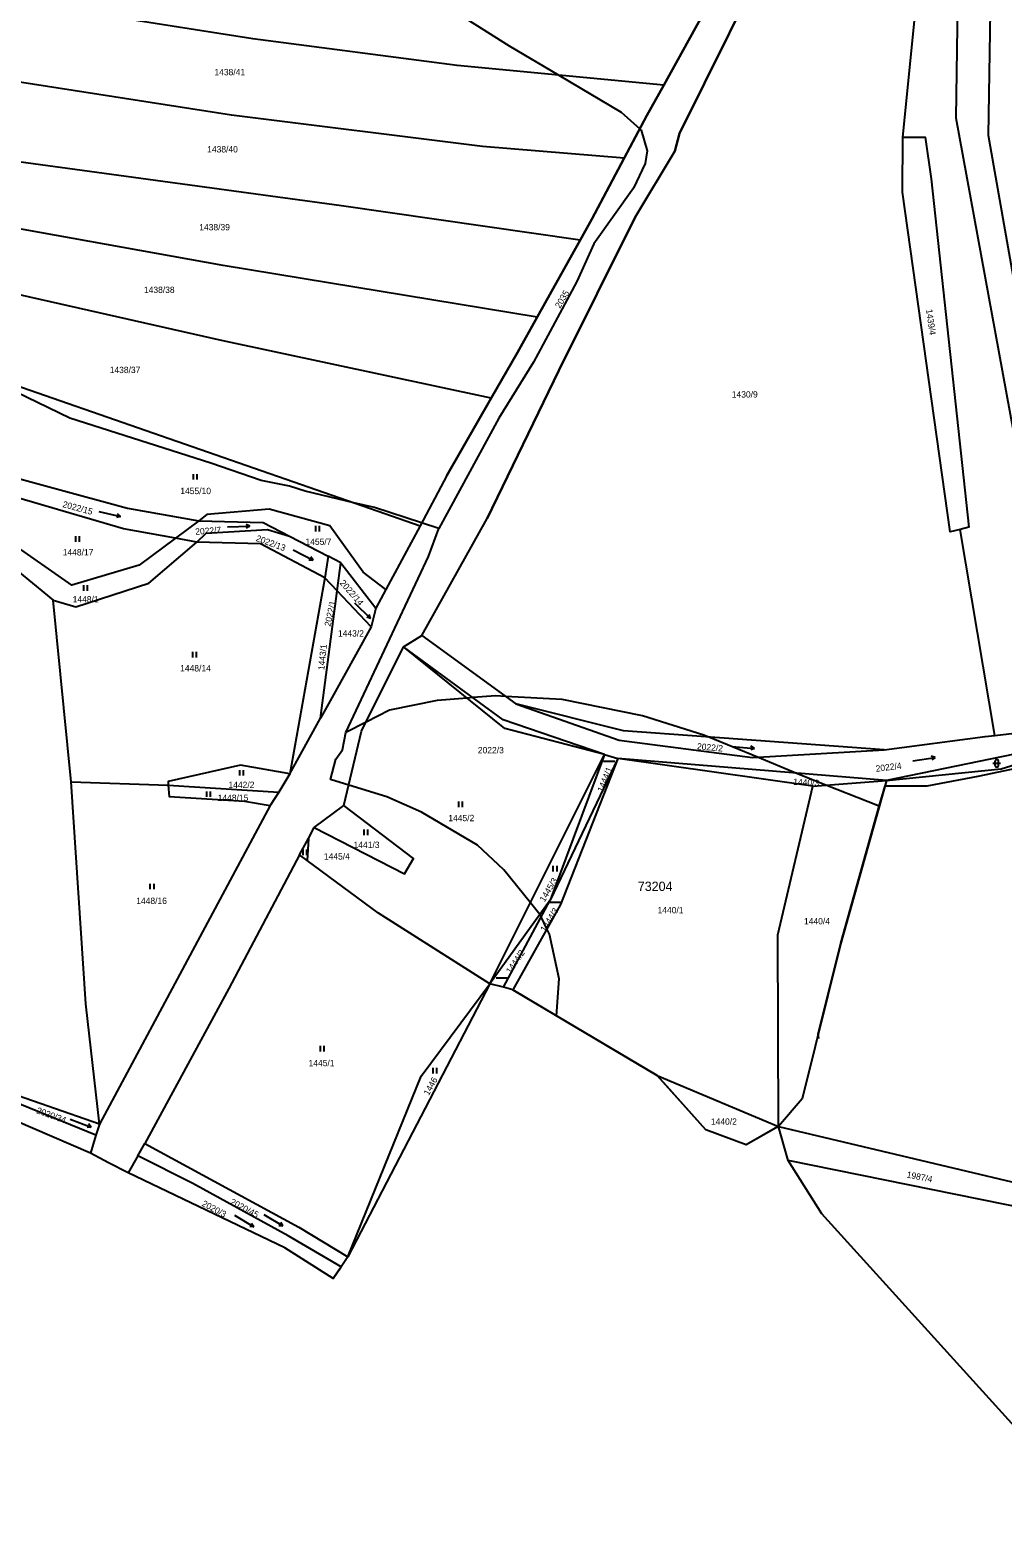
# Model space of a CAD drawing. Extents: x -794765 to -785424, y -1118958 to -1108731.
# Drawn here: x -787340.3 to -787079.7, y -1118708.9 to -1118305 of the extents above; entities that cross this region are included whole.
import ezdxf

# ---------------------------------------------------------------- set-up
doc = ezdxf.new("R2010")
doc.units = 0
for name, color, linetype in [('Level 66', 7, 'Continuous'), ('Level 75', 7, 'Continuous'), ('Level 76', 7, 'Continuous'), ('Level 81', 7, 'Continuous'), ('Vrstva 53', 7, 'Continuous')]:
    doc.layers.add(name, color=color, linetype=linetype)

msp = doc.modelspace()

# ---------------------------------------------------------------- linework, layer by layer
at = {"layer": 'Level 66'}
for p, q in [((-787296.55, -1118425.45), (-787296.55, -1118423.95)), ((-787295.55, -1118425.45), (-787295.55, -1118423.95)), ((-787321.9, -1118433.94), (-787316.05, -1118435.29)), ((-787316.05, -1118435.29), (-787317.12, -1118435.56)), ((-787316.05, -1118435.29), (-787316.89, -1118434.58)), ((-787287.43, -1118438.12), (-787281.43, -1118437.91)), ((-787281.43, -1118437.91), (-787282.43, -1118437.45)), ((-787281.43, -1118437.91), (-787282.39, -1118438.45)), ((-787263.78, -1118439.33), (-787263.78, -1118437.83)), ((-787262.78, -1118439.33), (-787262.78, -1118437.83)), ((-787328.1, -1118442.12), (-787328.1, -1118440.62)), ((-787327.1, -1118442.12), (-787327.1, -1118440.62)), ((-787269.81, -1118444.22), (-787264.51, -1118447.03)), ((-787264.51, -1118447.03), (-787265.61, -1118447.02)), ((-787264.51, -1118447.03), (-787265.14, -1118446.13)), ((-787325.95, -1118455.22), (-787325.95, -1118453.72)), ((-787324.95, -1118455.22), (-787324.95, -1118453.72)), ((-787253.39, -1118458.48), (-787249.08, -1118462.65)), ((-787249.08, -1118462.65), (-787250.13, -1118462.33)), ((-787249.08, -1118462.65), (-787249.43, -1118461.61)), ((-787296.7, -1118473.09), (-787296.7, -1118471.59)), ((-787295.7, -1118473.09), (-787295.7, -1118471.59)), ((-787152.22, -1118496.92), (-787146.24, -1118497.44)), ((-787146.24, -1118497.44), (-787147.18, -1118496.86)), ((-787186.65, -1118500.86), (-787183.65, -1118500.86)), ((-787146.24, -1118497.44), (-787147.26, -1118497.86)), ((-787103.79, -1118500.81), (-787097.86, -1118499.88)), ((-787097.86, -1118499.88), (-787098.9, -1118499.53)), ((-787097.86, -1118499.88), (-787098.74, -1118500.53)), ((-787081.84, -1118500.94), (-787081.84, -1118501.94)), ((-787080.84, -1118501.94), (-787080.84, -1118500.94)), ((-787284.15, -1118504.75), (-787284.15, -1118503.25)), ((-787283.15, -1118504.75), (-787283.15, -1118503.25)), ((-787082.34, -1118501.44), (-787080.34, -1118501.44)), ((-787292.98, -1118510.47), (-787292.98, -1118508.97)), ((-787291.98, -1118510.47), (-787291.98, -1118508.97)), ((-787225.43, -1118513.19), (-787225.43, -1118511.69)), ((-787224.43, -1118513.19), (-787224.43, -1118511.69)), ((-787250.82, -1118520.69), (-787250.82, -1118519.19)), ((-787249.82, -1118520.69), (-787249.82, -1118519.19)), ((-787267.14, -1118526.02), (-787267.14, -1118524.52)), ((-787266.14, -1118526.02), (-787266.14, -1118524.52)), ((-787200.13, -1118530.41), (-787200.13, -1118528.91)), ((-787199.13, -1118530.41), (-787199.13, -1118528.91)), ((-787308.11, -1118535.2), (-787308.11, -1118533.7)), ((-787307.11, -1118535.2), (-787307.11, -1118533.7)), ((-787201.13, -1118538.67), (-787198.13, -1118538.67)), ((-787215.48, -1118558.92), (-787212.48, -1118558.92)), ((-787262.5, -1118578.64), (-787262.5, -1118577.14)), ((-787261.5, -1118578.64), (-787261.5, -1118577.14)), ((-787232.36, -1118584.56), (-787232.36, -1118583.06)), ((-787231.36, -1118584.56), (-787231.36, -1118583.06)), ((-787329.54, -1118596.74), (-787323.94, -1118598.89)), ((-787323.94, -1118598.89), (-787325.03, -1118599.01)), ((-787323.94, -1118598.89), (-787324.67, -1118598.07)), ((-787285.52, -1118622.53), (-787280.38, -1118625.62)), ((-787280.38, -1118625.62), (-787281.47, -1118625.55)), ((-787280.38, -1118625.62), (-787280.96, -1118624.69)), ((-787277.73, -1118622.31), (-787272.59, -1118625.4)), ((-787272.59, -1118625.4), (-787273.68, -1118625.33)), ((-787272.59, -1118625.4), (-787273.17, -1118624.47))]:
    msp.add_line(p, q, dxfattribs=at)
for centre, start, end in [((-787081.34, -1118500.94), 0, 180), ((-787081.34, -1118501.94), 180, 359.9879)]:
    msp.add_arc(centre, 0.5, start, end, dxfattribs=at)
at = {"layer": 'Level 75'}
for p, q in [((-787160.15, -1118301.02), (-787170.53, -1118319.75)), ((-787192.93, -1118361.27), (-787204.45, -1118381.96)), ((-787295.11, -1118436.5), (-787301.35, -1118441.14)), ((-787235.84, -1118437.8), (-787245.01, -1118454.92)), ((-787081.87, -1118493.99), (-787091.16, -1118438.76)), ((-787295.65, -1118442.18), (-787301.35, -1118441.14)), ((-787270.8, -1118440.61), (-787260.47, -1118445.96)), ((-787260.47, -1118445.96), (-787261.35, -1118451.77)), ((-787257.07, -1118447.72), (-787260.47, -1118445.96)), ((-787258.06, -1118455.25), (-787257.07, -1118447.72)), ((-787257.07, -1118447.72), (-787247.66, -1118459.87)), ((-787261.35, -1118451.77), (-787270.69, -1118504.24)), ((-787258.06, -1118455.25), (-787261.35, -1118451.77)), ((-787262.52, -1118489.37), (-787258.06, -1118455.25)), ((-787248.91, -1118464.91), (-787258.06, -1118455.25)), ((-787245.01, -1118454.92), (-787247.66, -1118459.87)), ((-787329.35, -1118506.42), (-787334.09, -1118457.75)), ((-787247.66, -1118459.87), (-787248.91, -1118464.91)), ((-787240.28, -1118470.25), (-787235.39, -1118467.18)), ((-787235.39, -1118467.18), (-787210.21, -1118485.49)), ((-787270.69, -1118504.24), (-787262.52, -1118489.37)), ((-787081.87, -1118493.99), (-787062.37, -1118491.63)), ((-787053.4, -1118494.16), (-787110.85, -1118506.06)), ((-787217.11, -1118560.49), (-787186.43, -1118499.08)), ((-787186.43, -1118499.08), (-787200.96, -1118538.1)), ((-787182.84, -1118500.19), (-787200.96, -1118538.1)), ((-787186.43, -1118499.08), (-787182.84, -1118500.19)), ((-787110.85, -1118506.06), (-787182.84, -1118500.19)), ((-787130.65, -1118507.57), (-787182.84, -1118500.19)), ((-787270.69, -1118504.24), (-787273.7, -1118509.14)), ((-787329.35, -1118506.42), (-787303.31, -1118507.31)), ((-787303.31, -1118507.31), (-787273.7, -1118509.14)), ((-787130.65, -1118507.57), (-787110.85, -1118506.06)), ((-787275.95, -1118512.79), (-787321.76, -1118598.1)), ((-787273.7, -1118509.14), (-787275.95, -1118512.79)), ((-787264.16, -1118518.6), (-787256.27, -1118512.79)), ((-787265.75, -1118521.6), (-787264.16, -1118518.6)), ((-787268.09, -1118526), (-787265.75, -1118521.6)), ((-787265.75, -1118521.6), (-787266.06, -1118527.5)), ((-787266.06, -1118527.5), (-787268.09, -1118526)), ((-787200.96, -1118538.1), (-787217.11, -1118560.49)), ((-787213.48, -1118561.45), (-787200.96, -1118538.1)), ((-787217.11, -1118560.49), (-787255.19, -1118633.7)), ((-787213.48, -1118561.45), (-787217.11, -1118560.49)), ((-787210.97, -1118562.12), (-787213.48, -1118561.45)), ((-787210.97, -1118562.12), (-787172.32, -1118585.11)), ((-787172.32, -1118585.11), (-787139.82, -1118598.75)), ((-787324.12, -1118605.87), (-787365.06, -1118588.3)), ((-787321.76, -1118598.1), (-787349.9, -1118588.32)), ((-787322.66, -1118601.06), (-787349.61, -1118590.09)), ((-787322.66, -1118601.06), (-787324.12, -1118605.87)), ((-787321.76, -1118598.1), (-787322.66, -1118601.06)), ((-787139.82, -1118598.75), (-787071.98, -1118614.82)), ((-787137.18, -1118607.84), (-787139.82, -1118598.75)), ((-787311.47, -1118606.64), (-787309.57, -1118603.31)), ((-787311.47, -1118606.64), (-787314.06, -1118611.19)), ((-787072.89, -1118620.93), (-787137.18, -1118607.84)), ((-787128.21, -1118622.13), (-787137.18, -1118607.84)), ((-787272.02, -1118631.21), (-787314.06, -1118611.19)), ((-787259.14, -1118639.46), (-787272.02, -1118631.21)), ((-787255.19, -1118633.7), (-787257, -1118636.34)), ((-787259.14, -1118639.46), (-787257, -1118636.34))]:
    msp.add_line(p, q, dxfattribs=at)
for points in [[(-787177.84, -1117853.72), (-787161.21, -1117872.93), (-787128.04, -1117934.59), (-787083.58, -1118004.78), (-787073.62, -1118057.71), (-787080.45, -1118134.14), (-787083.67, -1118333.2), (-787055.86, -1118490.84)], [(-787163.99, -1117893.46), (-787091.23, -1118006.46), (-787082.09, -1118056.11), (-787089.51, -1118139.72), (-787092.27, -1118328.55), (-787062.37, -1118491.63)], [(-787106.5, -1118333.7), (-787102.87, -1118297.16), (-787097.88, -1118167.47), (-787100.77, -1118148.47)], [(-787235.39, -1118467.18), (-787217.86, -1118435.86), (-787198.68, -1118396.25), (-787178.21, -1118355.17), (-787167.59, -1118337.44), (-787166.34, -1118332.73), (-787139.65, -1118278.87), (-787126.72, -1118247.35), (-787118.12, -1118220.15), (-787109.78, -1118187.27)], [(-787170.53, -1118319.75), (-787225.85, -1118314.51), (-787280.62, -1118307.34), (-787400.74, -1118288.44)], [(-787181.11, -1118339.31), (-787219.07, -1118336.16), (-787286.38, -1118327.77), (-787404, -1118309.48)], [(-787170.53, -1118319.75), (-787175.05, -1118327.91), (-787181.11, -1118339.31)], [(-787192.93, -1118361.27), (-787256.87, -1118352.13), (-787407.09, -1118331.67)], [(-787091.16, -1118438.76), (-787093.84, -1118439.41), (-787106.57, -1118348.47), (-787106.5, -1118333.7)], [(-787106.5, -1118333.7), (-787100.5, -1118333.72), (-787098.9, -1118344.83), (-787088.78, -1118438.18), (-787091.16, -1118438.76)], [(-787181.11, -1118339.31), (-787189.82, -1118355.68), (-787192.93, -1118361.27)], [(-787204.45, -1118381.96), (-787288.56, -1118368.12), (-787409.24, -1118346.36)], [(-787216.75, -1118403.66), (-787289.04, -1118388.21), (-787411.56, -1118360.49)], [(-787204.45, -1118381.96), (-787209.71, -1118391.41), (-787216.75, -1118403.66)], [(-787353.01, -1118397.09), (-787249.07, -1118433.2), (-787235.84, -1118437.8)], [(-787216.75, -1118403.66), (-787228.62, -1118424.3), (-787235.84, -1118437.8)], [(-787367.67, -1118423.39), (-787349.3, -1118445.29), (-787334.09, -1118457.75)], [(-787355.26, -1118421.92), (-787314.2, -1118433.05), (-787295.11, -1118436.5)], [(-787301.35, -1118441.14), (-787315.26, -1118438.6), (-787355.96, -1118426.79)], [(-787301.35, -1118441.14), (-787311.09, -1118448.38), (-787329.12, -1118453.71), (-787345.51, -1118442.25), (-787355.96, -1118426.79)], [(-787245.01, -1118454.92), (-787251.12, -1118450.22), (-787260.01, -1118437.85), (-787276.27, -1118433.38), (-787292.97, -1118434.78), (-787295.11, -1118436.5)], [(-787295.65, -1118442.18), (-787293.11, -1118439.81), (-787276.71, -1118438.78), (-787270.8, -1118440.61)], [(-787295.11, -1118436.5), (-787277.84, -1118436.97), (-787270.8, -1118440.61)], [(-787334.09, -1118457.75), (-787328.03, -1118459.56), (-787308.54, -1118453.2), (-787295.65, -1118442.18)], [(-787261.35, -1118451.77), (-787278.62, -1118442.65), (-787295.65, -1118442.18)], [(-787248.91, -1118464.91), (-787260.38, -1118485.47), (-787262.52, -1118489.37)], [(-787256.27, -1118512.79), (-787251.49, -1118492.81), (-787240.28, -1118470.25)], [(-787186.43, -1118499.08), (-787213.6, -1118489.81), (-787240.28, -1118470.25)], [(-787186.43, -1118499.08), (-787213.08, -1118492.14), (-787240.28, -1118470.25)], [(-787111.53, -1118497.85), (-787181.36, -1118492.77), (-787210.21, -1118485.49)], [(-787210.21, -1118485.49), (-787182.49, -1118495.22), (-787146.75, -1118499.9), (-787111.53, -1118497.85)], [(-787111.53, -1118497.85), (-787084.45, -1118494.3), (-787081.87, -1118493.99)], [(-787182.84, -1118500.19), (-787198.25, -1118539.29), (-787210.97, -1118562.12)], [(-787110.85, -1118506.06), (-787080.17, -1118502.89), (-787061.63, -1118497.17)], [(-787270.69, -1118504.24), (-787283.94, -1118501.92), (-787303.28, -1118506.29), (-787303.31, -1118507.31)], [(-787321.76, -1118598.1), (-787325.42, -1118565.9), (-787329.35, -1118506.42)], [(-787303.31, -1118507.31), (-787303.09, -1118510.36), (-787282.85, -1118511.55), (-787275.95, -1118512.79)], [(-787139.82, -1118598.75), (-787140.02, -1118547.36), (-787130.65, -1118507.57)], [(-787110.85, -1118506.06), (-787123.11, -1118549.59), (-787133.46, -1118591.34), (-787139.82, -1118598.75)], [(-787264.16, -1118518.6), (-787240, -1118531.03), (-787237.55, -1118526.92), (-787256.27, -1118512.79)], [(-787268.09, -1118526), (-787287.1, -1118561.77), (-787309.57, -1118603.31)], [(-787217.11, -1118560.49), (-787246.95, -1118541.62), (-787266.06, -1118527.5)], [(-787255.19, -1118633.7), (-787235.57, -1118585.27), (-787217.11, -1118560.49)], [(-787139.82, -1118598.75), (-787148.47, -1118603.68), (-787159.24, -1118599.65), (-787172.32, -1118585.11)], [(-787314.06, -1118611.19), (-787319.31, -1118608.45), (-787324.12, -1118605.87)], [(-787309.57, -1118603.31), (-787268.28, -1118625.73), (-787255.19, -1118633.7)], [(-787257, -1118636.34), (-787271.2, -1118628.01), (-787296.71, -1118614.01), (-787311.47, -1118606.64)], [(-787027.23, -1118708.95), (-787062.64, -1118694.47), (-787128.21, -1118622.13)]]:
    msp.add_lwpolyline(points, dxfattribs=at)
at = {"layer": 'Level 81'}
for points in [[(-787230.33, -1118297.66), (-787211.99, -1118309.19), (-787198.67, -1118317.08), (-787181.95, -1118326.99), (-787176.94, -1118331.46), (-787176.56, -1118331.8), (-787175.02, -1118337.35), (-787175.54, -1118340.72), (-787178.69, -1118347.39), (-787189.28, -1118362.31), (-787193.8, -1118372.33), (-787200.96, -1118385.66), (-787205.43, -1118393.99), (-787214.75, -1118408.94), (-787230.84, -1118438.51)], [(-787230.84, -1118438.51), (-787235.42, -1118437.02), (-787248.07, -1118432.92), (-787253.59, -1118431.63), (-787266.61, -1118428.57), (-787270.81, -1118427.18), (-787278.41, -1118425.69), (-787291.85, -1118421.07), (-787329.69, -1118408.96), (-787352.8, -1118397.78), (-787357.34, -1118395.58), (-787392.05, -1118378.79), (-787412.44, -1118366.55), (-787416.49, -1118364.12), (-787451.29, -1118343.22), (-787466.78, -1118336), (-787500, -1118332.13), (-787500.74, -1118332.04), (-787514.34, -1118330.63), (-787515.61, -1118330.5)], [(-787255.68, -1118493.19), (-787233.59, -1118446.04), (-787230.84, -1118438.51)], [(-787112.79, -1118512.95), (-787130.07, -1118506.17), (-787135.15, -1118504.08), (-787145.45, -1118499.82), (-787158.51, -1118494.43), (-787159.84, -1118493.88), (-787176.24, -1118488.75), (-787197.75, -1118484.31), (-787212.94, -1118483.51), (-787215.54, -1118483.37), (-787221.72, -1118483.85), (-787223.23, -1118483.97), (-787231.26, -1118484.6), (-787244.06, -1118487.19), (-787250.3, -1118490.41), (-787255.68, -1118493.19)], [(-787199.3, -1118569.06), (-787198.55, -1118559.16), (-787201.19, -1118547.24), (-787201.87, -1118545.79), (-787203.36, -1118542.58), (-787203.59, -1118542.09), (-787203.72, -1118541.93), (-787206.27, -1118538.79), (-787213.43, -1118529.96), (-787220.46, -1118523.41), (-787235.48, -1118514.51), (-787244.7, -1118510.43), (-787254.95, -1118507.27), (-787259.84, -1118505.76), (-787258.42, -1118500.3), (-787256.65, -1118497.82), (-787255.68, -1118493.19)], [(-787112.79, -1118512.95), (-787111.25, -1118507.47), (-787099.99, -1118507.48), (-787086.35, -1118504.92), (-787072.27, -1118501.94), (-787062.86, -1118498.84)], [(-787129.01, -1118575.16), (-787129.16, -1118574.01), (-787123.11, -1118549.59), (-787112.79, -1118512.95)], [(-787199.3, -1118569.06), (-787210.97, -1118562.12), (-787213.48, -1118561.45), (-787217.11, -1118560.49), (-787255.19, -1118633.7), (-787257, -1118636.34), (-787259.14, -1118639.46), (-787272.02, -1118631.21), (-787314.06, -1118611.19), (-787319.31, -1118608.45), (-787324.12, -1118605.87), (-787365.06, -1118588.3), (-787379.56, -1118581.78), (-787407.83, -1118581.15), (-787432.67, -1118576.48)], [(-787139.76, -1118598.97), (-787139.82, -1118598.75), (-787140.03, -1118598.87), (-787148.47, -1118603.68), (-787159.24, -1118599.65), (-787169.76, -1118587.95), (-787172.32, -1118585.11), (-787199.3, -1118569.06)]]:
    msp.add_lwpolyline(points, dxfattribs=at)
at = {"layer": 'Vrstva 53'}
for points in [[(-787140.05, -1117937.14), (-787131.85, -1117955.61), (-787118.45, -1117994.16), (-787110.44, -1118024.18), (-787104.5, -1118053.26), (-787101.82, -1118076.58), (-787101.49, -1118109.72), (-787102.99, -1118131.07), (-787104.86, -1118157.23), (-787109.78, -1118187.27), (-787118.12, -1118220.15), (-787126.72, -1118247.35), (-787139.65, -1118278.87), (-787166.34, -1118332.73), (-787167.59, -1118337.44), (-787178.21, -1118355.17), (-787198.68, -1118396.25), (-787217.86, -1118435.86)], [(-787228.62, -1118424.3), (-787216.75, -1118403.66), (-787209.71, -1118391.41), (-787204.45, -1118381.96), (-787192.93, -1118361.27), (-787189.82, -1118355.68), (-787181.11, -1118339.31), (-787175.05, -1118327.91), (-787170.53, -1118319.75), (-787160.15, -1118301.02)]]:
    msp.add_lwpolyline(points, dxfattribs=at)

# ---------------------------------------------------------------- texts
at = {"layer": 'Level 76'}
for s, p in [('1438/41', (-787290.92, -1118317.11)), ('1438/40', (-787292.87, -1118337.79)), ('1438/39', (-787294.99, -1118358.67)), ('1438/38', (-787309.81, -1118375.44)), ('1438/37', (-787318.98, -1118396.9)), ('1430/9', (-787152.32, -1118403.45)), ('1455/10', (-787300.06, -1118429.33)), ('1448/17', (-787331.57, -1118445.76)), ('1455/7', (-787266.54, -1118442.92)), ('1448/1', (-787328.91, -1118458.36)), ('1443/2', (-787257.83, -1118467.48)), ('1448/14', (-787300.11, -1118476.83)), ('2022/3', (-787220.35, -1118498.77)), ('1442/2', (-787287.16, -1118508.05)), ('1448/15', (-787290.05, -1118511.53)), ('1445/2', (-787228.26, -1118516.95)), ('1441/3', (-787253.65, -1118524.13)), ('1445/4', (-787261.6, -1118527.23)), ('1448/16', (-787311.87, -1118539.13)), ('1440/1', (-787172.21, -1118541.62)), ('1440/4', (-787132.97, -1118544.59)), ('1445/1', (-787265.7, -1118582.59)), ('1440/2', (-787157.91, -1118598.27))]:
    msp.add_text(s, height=1.7, dxfattribs=at).set_placement(p)
for s, rotation, p in [('2035', 59, (-787198.36, -1118379.7)), ('1439/4', 278, (-787100.27, -1118379.91)), ('2022/15', 345, (-787331.75, -1118432.78)), ('2022/7', 4, (-787296.01, -1118440.23)), ('2022/13', 340, (-787279.96, -1118441.83)), ('2022/14', 311, (-787257.48, -1118453.2)), ('2022/1', 78, (-787259.82, -1118464.9)), ('1443/1', 84, (-787261.5, -1118476.56)), ('2022/2', 355, (-787161.69, -1118497.7)), ('1444/1', 68, (-787186.86, -1118509.31)), ('2022/4', 7, (-787113.66, -1118503.73)), ('1440/3', 357, (-787135.89, -1118507.21)), ('1445/3', 59, (-787202.48, -1118538.74)), ('1444/3', 58, (-787202.31, -1118546.76)), ('1444/2', 56, (-787211.55, -1118557.94)), ('1446', 61, (-787233.51, -1118590.57)), ('2020/34', 340, (-787338.75, -1118595.12)), ('1987/4', 349, (-787105.57, -1118612.4)), ('2020/3', 332, (-787294.46, -1118619.93)), ('2020/45', 332, (-787286.89, -1118619.45))]:
    msp.add_text(s, height=1.7, rotation=rotation, dxfattribs=at).set_placement(p)
at = {"layer": 'Level 81'}
msp.add_text('73204', height=2.5, dxfattribs=at).set_placement((-787177.5, -1118535.65))

doc.saveas('drawing.dxf')
